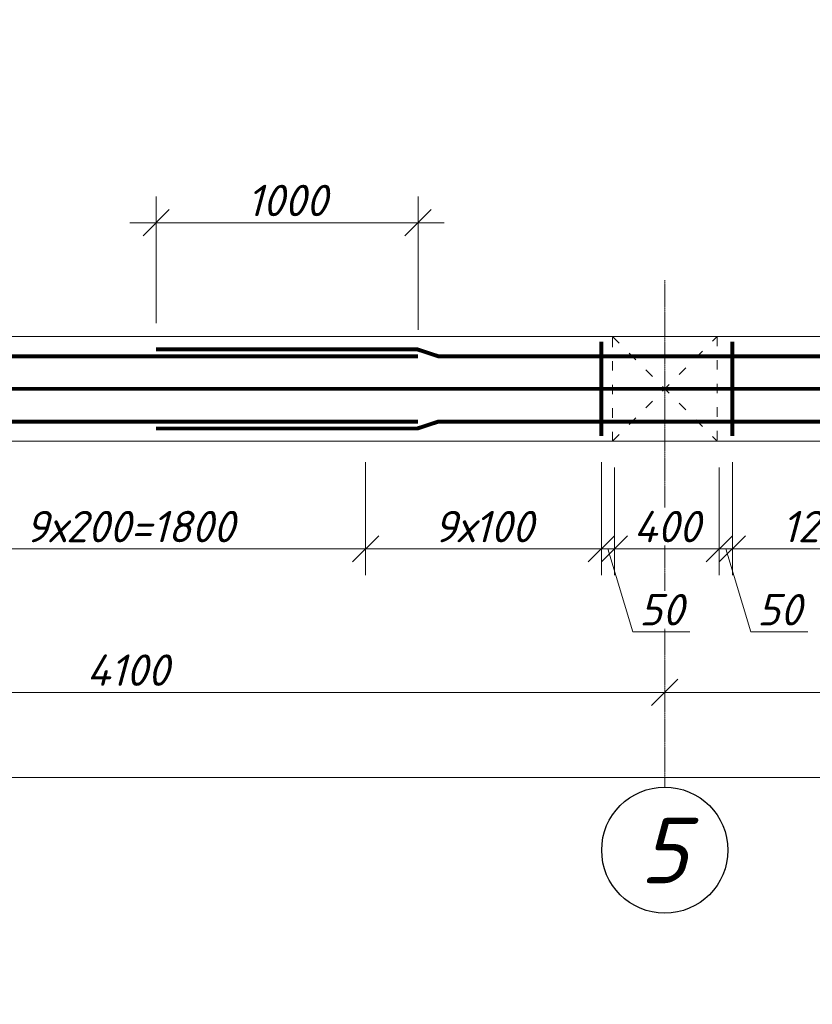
# Model space of a CAD drawing. Header units: millimetres. Extents: x 363306 to 7757304, y 1022887 to 1207196.
# Tile 501 of 656: x 1878878 to 1884930, y 1065381 to 1072901. Entities that reach past the tile are written whole.
import ezdxf

# ---------------------------------------------------------------- set-up
doc = ezdxf.new("R2010")
doc.units = ezdxf.units.MM
doc.linetypes.add('ACAD_ISO03W100', pattern=[30, 12, -18])
doc.linetypes.add('ACAD_ISO04W100', pattern=[30, 24, -3, 0, -3])
doc.layers.add('0 @ 100', color=7, linetype='Continuous')
doc.layers.add('ОС', color=1, linetype='Continuous')
doc.layers.add('ACO-текст', color=7, linetype='Continuous', lineweight=20)
doc.layers.add('PLAN', color=250, linetype='Continuous', lineweight=25)
doc.styles.add('iso', font='isocpeur.TTF')
doc.styles.add('PDF ISOCPEUR Italic', font='isocpeui.ttf')
doc.styles.get("Standard").update_dxf_attribs({"font": 'isocpeui.ttf'})
doc.styles.add('ГОСТ 2.304', font='isocpeui.ttf')
doc.dimstyles.new('Санжар', dxfattribs={"dimtxt": 240, "dimasz": 200, "dimexe": 200, "dimexo": 200, "dimgap": 50, "dimtad": 1, "dimdec": 0, "dimtxsty": 'Standard', "dimblk": 'OBLIQUE', "dimcen": 2.5, "dimdle": 200, "dimclrd": 152, "dimclre": 152, "dimclrt": 152, "dimadec": 0, "dimazin": 0, "dimtfac": 1, "dimtdec": 0, "dimtmove": 0, "dimatfit": 3, "dimldrblk": 'OBLIQUE', "dimfxl": 0, "dimlwd": 0, "dimlwe": 0, "dimarcsym": 0})

# ---------------------------------------------------------------- blocks, each defined once
blk = doc.blocks.new('_Oblique')
at = {"color": 0, "linetype": 'ByBlock', "lineweight": -2}
blk.add_line((-0.5, -0.5), (0.5, 0.5), dxfattribs=at)
blk = doc.blocks.new('*D1778')
at = {"lineweight": 0, "transparency": 16777216}
blk.add_line((1875403.6, 1067763.4), (1884003.6, 1067763.4), dxfattribs=at)
at = {"layer": 'Defpoints', "color": 0, "lineweight": 30, "transparency": 16777216}
for p in [(1875603.6, 1067763.4), (1883803.6, 1067763.4), (1883803.6, 1067763.4)]:
    blk.add_point(p, dxfattribs=at)
at = {"lineweight": 0, "transparency": 16777216, "xscale": 200, "yscale": 200, "zscale": 200, "rotation": 180}
blk.add_blockref('_Oblique', (1875603.6, 1067763.4), dxfattribs=at)
at = {"lineweight": 0, "transparency": 16777216, "xscale": 200, "yscale": 200, "zscale": 200}
blk.add_blockref('_Oblique', (1883803.6, 1067763.4), dxfattribs=at)
at = {"lineweight": 0, "transparency": 16777216, "insert": (1879703.6, 1067933.4), "char_height": 240, "attachment_point": 5, "bg_fill": 3, "box_fill_scale": 1.1, "bg_fill_color": 256, "bg_fill_true_color": 13158600, "bg_fill_transparency": 0}
blk.add_mtext('4100', dxfattribs=at)
blk = doc.blocks.new('*D1779')
at = {"lineweight": 0, "transparency": 16777216}
for p, q in [((1894403.6, 1067885.3), (1894403.6, 1067963.4)), ((1883603.6, 1067763.4), (1894603.6, 1067763.4)), ((1883803.6, 1067563.4), (1883803.6, 1067563.4))]:
    blk.add_line(p, q, dxfattribs=at)
at = {"layer": 'Defpoints', "color": 0, "lineweight": 30, "transparency": 16777216}
for p in [(1883803.6, 1067763.4), (1894403.6, 1067763.4), (1894403.6, 1067685.3)]:
    blk.add_point(p, dxfattribs=at)
at = {"lineweight": 0, "transparency": 16777216, "xscale": 200, "yscale": 200, "zscale": 200, "rotation": 180}
blk.add_blockref('_Oblique', (1883803.6, 1067763.4), dxfattribs=at)
at = {"lineweight": 0, "transparency": 16777216, "xscale": 200, "yscale": 200, "zscale": 200}
blk.add_blockref('_Oblique', (1894403.6, 1067763.4), dxfattribs=at)
at = {"lineweight": 0, "transparency": 16777216, "insert": (1889103.6, 1067933.4), "char_height": 240, "attachment_point": 5, "bg_fill": 3, "box_fill_scale": 1.1, "bg_fill_color": 256, "bg_fill_true_color": 13158600, "bg_fill_transparency": 0}
blk.add_mtext('5300', dxfattribs=at)
blk = doc.blocks.new('*D1781')
at = {"lineweight": 0, "transparency": 16777216}
for p, q in [((1850003.6, 1067298.6), (1850003.6, 1066914.5)), ((1902603.6, 1067298.6), (1902603.6, 1066914.5)), ((1849803.6, 1067114.5), (1902803.6, 1067114.5))]:
    blk.add_line(p, q, dxfattribs=at)
at = {"layer": 'Defpoints', "color": 0, "lineweight": 30, "transparency": 16777216}
for p in [(1850003.6, 1067498.6), (1902603.6, 1067498.6), (1902603.6, 1067114.5)]:
    blk.add_point(p, dxfattribs=at)
at = {"lineweight": 0, "transparency": 16777216, "xscale": 200, "yscale": 200, "zscale": 200, "rotation": 180}
blk.add_blockref('_Oblique', (1850003.6, 1067114.5), dxfattribs=at)
at = {"lineweight": 0, "transparency": 16777216, "xscale": 200, "yscale": 200, "zscale": 200}
blk.add_blockref('_Oblique', (1902603.6, 1067114.5), dxfattribs=at)
at = {"lineweight": 0, "transparency": 16777216, "insert": (1876303.6, 1067284.5), "char_height": 240, "attachment_point": 5, "bg_fill": 3, "box_fill_scale": 1.1, "bg_fill_color": 256, "bg_fill_true_color": 13158600, "bg_fill_transparency": 0}
blk.add_mtext('26300', dxfattribs=at)
blk = doc.blocks.new('hdrtgr')
at = {"color": 244, "linetype": 'ACAD_ISO03W100', "lineweight": 0, "ltscale": 6, "true_color": 0x991b1e}
for p, q in [((1545492.3, 1757663.1), (1546292.3, 1758463.1)), ((1545492.3, 1758463.1), (1546292.3, 1757663.1))]:
    blk.add_line(p, q, dxfattribs=at)
blk.add_lwpolyline([(1545492.3, 1758463.1), (1546292.3, 1758463.1), (1546292.3, 1757663.1), (1545492.3, 1757663.1)], close=True, dxfattribs=at)
blk = doc.blocks.new('*D1722')
at = {"lineweight": 0, "transparency": 16777216}
for p, q in [((1879919.9, 1070583.7), (1879919.9, 1071550.2)), ((1881919.9, 1070531.7), (1881919.9, 1071550.2)), ((1879719.9, 1071350.2), (1882119.9, 1071350.2))]:
    blk.add_line(p, q, dxfattribs=at)
at = {"layer": 'Defpoints', "color": 0, "lineweight": 30, "transparency": 16777216}
for p in [(1881919.9, 1071350.2), (1879919.9, 1070383.7), (1881919.9, 1070331.7)]:
    blk.add_point(p, dxfattribs=at)
at = {"lineweight": 0, "transparency": 16777216, "xscale": 200, "yscale": 200, "zscale": 200, "rotation": 180}
blk.add_blockref('_Oblique', (1879919.9, 1071350.2), dxfattribs=at)
at = {"lineweight": 0, "transparency": 16777216, "xscale": 200, "yscale": 200, "zscale": 200}
blk.add_blockref('_Oblique', (1881919.9, 1071350.2), dxfattribs=at)
at = {"lineweight": 0, "transparency": 16777216, "insert": (1880919.9, 1071520.2), "char_height": 240, "attachment_point": 5, "bg_fill": 3, "box_fill_scale": 1.1, "bg_fill_color": 256, "bg_fill_true_color": 13158600, "bg_fill_transparency": 0}
blk.add_mtext('1000', dxfattribs=at)
blk = doc.blocks.new('*D1762')
at = {"lineweight": 0, "transparency": 16777216}
for p, q in [((1883319.9, 1069520.9), (1883319.9, 1068659.9)), ((1883419.9, 1069480.9), (1883419.9, 1068659.9)), ((1883119.9, 1068859.9), (1883619.9, 1068859.9)), ((1883369.9, 1068859.9), (1883560.4, 1068224.9)), ((1883560.4, 1068224.9), (1883996.3, 1068224.9))]:
    blk.add_line(p, q, dxfattribs=at)
at = {"layer": 'Defpoints', "color": 0, "lineweight": 30, "transparency": 16777216}
for p in [(1883319.9, 1069720.9), (1883419.9, 1069680.9), (1883419.9, 1068859.9)]:
    blk.add_point(p, dxfattribs=at)
at = {"lineweight": 0, "transparency": 16777216, "xscale": 200, "yscale": 200, "zscale": 200, "rotation": 180}
blk.add_blockref('_Oblique', (1883319.9, 1068859.9), dxfattribs=at)
at = {"lineweight": 0, "transparency": 16777216, "xscale": 200, "yscale": 200, "zscale": 200}
blk.add_blockref('_Oblique', (1883419.9, 1068859.9), dxfattribs=at)
at = {"lineweight": 0, "transparency": 16777216, "insert": (1883778.3, 1068394.9), "char_height": 240, "attachment_point": 5, "bg_fill": 3, "box_fill_scale": 1.1, "bg_fill_color": 256, "bg_fill_true_color": 13158600, "bg_fill_transparency": 0}
blk.add_mtext('50', dxfattribs=at)
blk = doc.blocks.new('*D1714')
at = {"lineweight": 0, "transparency": 16777216}
for p, q in [((1883419.9, 1069480.9), (1883419.9, 1068659.9)), ((1884219.9, 1069480.9), (1884219.9, 1068659.9)), ((1883219.9, 1068859.9), (1884419.9, 1068859.9))]:
    blk.add_line(p, q, dxfattribs=at)
at = {"layer": 'Defpoints', "color": 0, "lineweight": 30, "transparency": 16777216}
for p in [(1883419.9, 1069680.9), (1884219.9, 1069680.9), (1884219.9, 1068859.9)]:
    blk.add_point(p, dxfattribs=at)
at = {"lineweight": 0, "transparency": 16777216, "xscale": 200, "yscale": 200, "zscale": 200, "rotation": 180}
blk.add_blockref('_Oblique', (1883419.9, 1068859.9), dxfattribs=at)
at = {"lineweight": 0, "transparency": 16777216, "xscale": 200, "yscale": 200, "zscale": 200}
blk.add_blockref('_Oblique', (1884219.9, 1068859.9), dxfattribs=at)
at = {"lineweight": 0, "transparency": 16777216, "insert": (1883819.9, 1069029.9), "char_height": 240, "attachment_point": 5, "bg_fill": 3, "box_fill_scale": 1.1, "bg_fill_color": 256, "bg_fill_true_color": 13158600, "bg_fill_transparency": 0}
blk.add_mtext('400', dxfattribs=at)
blk = doc.blocks.new('*D1763')
at = {"lineweight": 0, "transparency": 16777216}
for p, q in [((1884219.9, 1069480.9), (1884219.9, 1068659.9)), ((1884319.9, 1069520.9), (1884319.9, 1068659.9)), ((1884019.9, 1068859.9), (1884519.9, 1068859.9)), ((1884269.9, 1068859.9), (1884460.4, 1068224.9)), ((1884460.4, 1068224.9), (1884896.3, 1068224.9))]:
    blk.add_line(p, q, dxfattribs=at)
at = {"layer": 'Defpoints', "color": 0, "lineweight": 30, "transparency": 16777216}
for p in [(1884319.9, 1069720.9), (1884219.9, 1069680.9), (1884319.9, 1068859.9)]:
    blk.add_point(p, dxfattribs=at)
at = {"lineweight": 0, "transparency": 16777216, "xscale": 200, "yscale": 200, "zscale": 200, "rotation": 180}
blk.add_blockref('_Oblique', (1884219.9, 1068859.9), dxfattribs=at)
at = {"lineweight": 0, "transparency": 16777216, "xscale": 200, "yscale": 200, "zscale": 200}
blk.add_blockref('_Oblique', (1884319.9, 1068859.9), dxfattribs=at)
at = {"lineweight": 0, "transparency": 16777216, "insert": (1884678.3, 1068394.9), "char_height": 240, "attachment_point": 5, "bg_fill": 3, "box_fill_scale": 1.1, "bg_fill_color": 256, "bg_fill_true_color": 13158600, "bg_fill_transparency": 0}
blk.add_mtext('50', dxfattribs=at)
blk = doc.blocks.new('*D1769')
at = {"lineweight": 0, "transparency": 16777216}
for p, q in [((1877919.9, 1069520.9), (1877919.9, 1068659.9)), ((1881519.9, 1069520.9), (1881519.9, 1068659.9)), ((1877719.9, 1068859.9), (1881719.9, 1068859.9))]:
    blk.add_line(p, q, dxfattribs=at)
at = {"layer": 'Defpoints', "color": 0, "lineweight": 30, "transparency": 16777216}
for p in [(1877919.9, 1069720.9), (1881519.9, 1069720.9), (1881519.9, 1068859.9)]:
    blk.add_point(p, dxfattribs=at)
at = {"lineweight": 0, "transparency": 16777216, "xscale": 200, "yscale": 200, "zscale": 200, "rotation": 180}
blk.add_blockref('_Oblique', (1877919.9, 1068859.9), dxfattribs=at)
at = {"lineweight": 0, "transparency": 16777216, "xscale": 200, "yscale": 200, "zscale": 200}
blk.add_blockref('_Oblique', (1881519.9, 1068859.9), dxfattribs=at)
at = {"lineweight": 0, "transparency": 16777216, "insert": (1879719.9, 1069029.9), "char_height": 240, "attachment_point": 5, "bg_fill": 3, "box_fill_scale": 1.1, "bg_fill_color": 256, "bg_fill_true_color": 13158600, "bg_fill_transparency": 0}
blk.add_mtext('9х200=1800', dxfattribs=at)
blk = doc.blocks.new('*D1770')
at = {"lineweight": 0, "transparency": 16777216}
for p, q in [((1881519.9, 1069520.9), (1881519.9, 1068659.9)), ((1883319.9, 1069520.9), (1883319.9, 1068659.9)), ((1881319.9, 1068859.9), (1883519.9, 1068859.9))]:
    blk.add_line(p, q, dxfattribs=at)
at = {"layer": 'Defpoints', "color": 0, "lineweight": 30, "transparency": 16777216}
for p in [(1881519.9, 1069720.9), (1883319.9, 1069720.9), (1883319.9, 1068859.9)]:
    blk.add_point(p, dxfattribs=at)
at = {"lineweight": 0, "transparency": 16777216, "xscale": 200, "yscale": 200, "zscale": 200, "rotation": 180}
blk.add_blockref('_Oblique', (1881519.9, 1068859.9), dxfattribs=at)
at = {"lineweight": 0, "transparency": 16777216, "xscale": 200, "yscale": 200, "zscale": 200}
blk.add_blockref('_Oblique', (1883319.9, 1068859.9), dxfattribs=at)
at = {"lineweight": 0, "transparency": 16777216, "insert": (1882419.9, 1069029.9), "char_height": 240, "attachment_point": 5, "bg_fill": 3, "box_fill_scale": 1.1, "bg_fill_color": 256, "bg_fill_true_color": 13158600, "bg_fill_transparency": 0}
blk.add_mtext('9х100', dxfattribs=at)
blk = doc.blocks.new('*D1719')
at = {"lineweight": 0, "transparency": 16777216}
for p, q in [((1884319.9, 1069520.9), (1884319.9, 1068659.9)), ((1886719.9, 1069520.9), (1886719.9, 1068659.9)), ((1884119.9, 1068859.9), (1886919.9, 1068859.9))]:
    blk.add_line(p, q, dxfattribs=at)
at = {"layer": 'Defpoints', "color": 0, "lineweight": 30, "transparency": 16777216}
for p in [(1884319.9, 1069720.9), (1886719.9, 1069720.9), (1886719.9, 1068859.9)]:
    blk.add_point(p, dxfattribs=at)
at = {"lineweight": 0, "transparency": 16777216, "xscale": 200, "yscale": 200, "zscale": 200, "rotation": 180}
blk.add_blockref('_Oblique', (1884319.9, 1068859.9), dxfattribs=at)
at = {"lineweight": 0, "transparency": 16777216, "xscale": 200, "yscale": 200, "zscale": 200}
blk.add_blockref('_Oblique', (1886719.9, 1068859.9), dxfattribs=at)
at = {"lineweight": 0, "transparency": 16777216, "insert": (1885519.9, 1069029.9), "char_height": 240, "attachment_point": 5, "bg_fill": 3, "box_fill_scale": 1.1, "bg_fill_color": 256, "bg_fill_true_color": 13158600, "bg_fill_transparency": 0}
blk.add_mtext('12х100=1200', dxfattribs=at)

msp = doc.modelspace()

# ---------------------------------------------------------------- linework, layer by layer
at = {"color": 18, "lineweight": 0, "true_color": 0x000000}
msp.add_lwpolyline([(1849603.635, 1070480.912), (1903003.635, 1070480.912), (1903003.635, 1069680.912), (1849603.635, 1069680.912)], close=True, dxfattribs=at)
at = {"color": 164, "ltscale": 50, "const_width": 30}
for points in [[(1881919.937, 1070330.499), (1861074.596, 1070330.499), (1860914.596, 1070382.912), (1858919.937, 1070382.912)], [(1902903.635, 1070330.499), (1882074.596, 1070330.499), (1881914.596, 1070382.912), (1879919.937, 1070382.912)], [(1881919.937, 1069831.326), (1861074.596, 1069831.326), (1860914.596, 1069778.912), (1858919.937, 1069778.912)], [(1902903.635, 1069831.326), (1882074.596, 1069831.326), (1881914.596, 1069778.912), (1879919.937, 1069778.912)]]:
    msp.add_lwpolyline(points, dxfattribs=at)
at = {"color": 1, "ltscale": 50, "const_width": 30}
for points in [[(1883319.937, 1070440.912), (1883319.937, 1069720.912)], [(1884319.937, 1070440.912), (1884319.937, 1069720.912)]]:
    msp.add_lwpolyline(points, dxfattribs=at)
at = {"color": 32, "ltscale": 50, "const_width": 30}
msp.add_lwpolyline([(1870687.332, 1070081.74), (1891532.674, 1070081.74), (1891692.674, 1070029.326), (1893687.332, 1070029.326)], dxfattribs=at)
msp.add_circle((1883803.635, 1066558.474), 481.636)
at = {"layer": 'ОС', "color": 251, "linetype": 'ACAD_ISO04W100', "lineweight": 13, "ltscale": 0.5, "true_color": 0x636466}
msp.add_line((1883803.635, 1070912.534), (1883803.635, 1067040.11), dxfattribs=at)

# ---------------------------------------------------------------- block references
at = {"color": 18, "lineweight": 0, "true_color": 0x000000}
msp.add_blockref('hdrtgr', (337911.338, -687982.213), dxfattribs=at)

# ---------------------------------------------------------------- texts
at = {"color": 0, "lineweight": -2, "ltscale": 5, "insert": (1348958.4, 1070865.149), "char_height": 300, "width": 17773.54363, "attachment_point": 1, "style": 'iso'}
msp.add_mtext('\\pi7162.827;{\\fISOCPEUR|b0|i1|c204|p34;Примечание:\\P\\pi0;1. \\C256;Данный лист читать совместно с листами\\C0; КP- \\P2. Горизонтальные сетки СГ-1, СГ-2, СГ-3  устраиваются по длине в стенах и в перегородках, через каждый 600 мм расстояние по высоте.\\P\\C256;3. Стены  выполнить из газоблока изготавливается автоклавным методом D600/\\PКладку выполнить с применением однорядной перевязки\\P5.Контроль качества материалов и работ выполнять согласно указаниям \\PКМК 2.01.03-19, КМК 3.03.01-98 и ППР.\\P6. Все внутренние дверные отверстие монтажировать на отм. +2,100.\\P7. Прочность клеевого состава или раствора должна обеспечить величину нормального сцепления не менее 1,2 кгс/см².}', dxfattribs=at)
at = {"color": 18, "lineweight": 0, "true_color": 0x000000, "char_height": 500, "width": 3831.09957, "attachment_point": 1}
for s, insert in [('\\pi1090.54978;a - a', (1377368.048, 1070455.62)), ('\\pi1064.9816;2 - 2', (1476781.134, 1068764.531)), ('\\pi1064.9816;2 - 2', (1566781.134, 1068764.531)), ('\\pi1064.9816;2 - 2', (1434311.407, 1067486.642)), ('\\pi1064.9816;2 - 2', (1524311.407, 1067486.642))]:
    msp.add_mtext(s, dxfattribs=dict(at, insert=insert))
at = {"lineweight": 9, "char_height": 400, "attachment_point": 1, "style": 'iso'}
for insert, width in [((1428532.505, 1069217.147), 5098.88054), ((1518532.505, 1069217.147), 6013.58539)]:
    msp.add_mtext('\\pi1171.712;Крепежный \\P\\pi762.472;элемент КЭ-1', dxfattribs=dict(at, insert=insert, width=width))
at = {"layer": '0 @ 100', "color": 7, "insert": (761996.908, 1075986.433), "char_height": 318.940213, "width": 19697.5359, "attachment_point": 4, "style": 'ГОСТ 2.304'}
msp.add_mtext('\\pi5457.36288;{\\fISOCPEUR|b1|i1|c204|p34;Характеристика участка строительства:\\P\\pi0;\\P}Расчетная зимняя температура воздух 15 °С.\\PСкоростной напор ветра   - 38кг/м2.\\PВес снегового покрова    - 50кг/м2.\\PКлассификация зданий по функциональной пожарной опасности - Ф 4.1 \\PКоэффициент надежности по назначению - 0.95\\P\\P^IПроектом разработано подъёмник для мало мобильных граждан населения грузоподъемностью 250 кг. скоростью 0,25 см/с. Двери шахт подъёмника противопожарные с пределом огнестойкости El 30. Подъёмники оборудованы кабинами габаритами 1500х1500 мм, ширина дверей кабины обеспечивает проезд инвалидной коляски. Для экстренных случаев подъёмник оснащен дополнительным аккумулятором и механическим спуском для безопасного спуска пассажира в нулевую отметку. Так же в дверях подъёмника установлены замки датчики которые открываются с ключевыми картами, чтобы открыть двери подъёмника.\\P^IС внешней и внутренней стороны наружных стен предусмотрено обшивка из аквапанелей толщиной 12,5мм с утеплением из минераловатной ваты на кварцевой основе, А =0,040 Вт/мС, толщиной 100мм. (по теплотехническому расчету). Наружная отделка из органическое стекло.\\P^IПодрядчик обязан предоставить заказчику сертификаты соответствия и пожарной безопасности на фасадную систему и все применяемые в данной системе материалы и изделия.\\PКонструкции, изделия и материалы применены по действующим стандартам, ТУ, сертификатам. На путях эвакуации используются отделочные материалы, соответствующие требованиям п. 5.25 ШНК 2.01.02-04.\\PОтделка стен с внутренней стороны окраска водоэмульсионными красками светлых тонов. Во внутренней и наружной отделке использованы современные отделочные материалы используемые на территории Республики Узбекистан.\\P^IКрыша - скатная из металлических профилированных листов с полимерными покрытиями с обеих сторон толщ.0,55мм по металлическим конструкциям.\\P^IПо периметру наружных стен устраивается бетонная отмостка. Бетон кл.В 7,5 шириной 1000 мм, толщиной 50 мм по гравийному основанию толщиной 100 мм -150 мм.\\P^IВсе строительно-монтажные работы вести согласно указаний соответствующих строительных норм и проекта производства работ (П.П.Р.) на основании ШНК 3.01.01 - 03 и КМК 3.01.02 - 00.', dxfattribs=at)
at = {"layer": 'ACO-текст', "insert": (1801865.257, 1065997.497), "char_height": 250, "width": 11316.8653, "attachment_point": 1, "style": 'PDF ISOCPEUR Italic'}
msp.add_mtext('\\pi-600,l900,t900;{\\H1.1429x;\\C0;Примечание:}\\P1.^IДанный лист читать совместно с листами КP-\\P2.^IСоединения пересечений стержней арматуры выполнять вязаными стальной  отожженной проволокой d=0.8-1.0мм.\\P3.^IСтыки арматуры должны иметь длину перепуска  L=1000мм для d=20А400, L=1100мм для d=22А400. \\P4.^IСтыки стержней внахлестку должны располагаться вразбежку. При этом площадь сечения рабочих стержней, стыкуемых в одном месте, должна быть не более 50% общей плошади сечения арматуры. \\P5.^IУказания по выполнению арматурных, опалубочных, бетонных работ, допуски при установке арматуры и опалубки, устройству рабочих швов, уходу за бетоном см. КМК 3.03.01-98.', dxfattribs=at)
at = {"layer": 'PLAN', "lineweight": 30, "insert": (1883977.592, 1066806.25), "char_height": 500, "width": 677.31482, "attachment_point": 3}
msp.add_mtext('5', dxfattribs=at)

# ---------------------------------------------------------------- next in the draw order: dimensions: what is measured, and where the dimension line sits
at = {"color": 18, "lineweight": 0, "true_color": 0x000000}
for base, p1, p2, override, picture, middle in [((1881919.937, 1071350.205), (1879919.937, 1070383.74), (1881919.937, 1070331.74), {"dimlfac": 0.5, "dimclrd": 256, "dimclre": 256, "dimclrt": 256, "dimtmove": 1, "dimfxl": 2, "dimtfill": 1, "dimarcsym": 2}, '*D1722', (1880919.937, 1071520.205)), ((1883419.937, 1068859.905), (1883319.937, 1069720.912), (1883419.937, 1069680.912), {"dimlfac": 0.5, "dimclrd": 256, "dimclre": 256, "dimclrt": 256, "dimtmove": 1, "dimfxl": 0.18, "dimtfill": 1, "dimarcsym": 2}, '*D1762', (1883610.437, 1068394.905)), ((1883803.635, 1067763.418), (1875603.635, 1067763.418), (1883803.635, 1067763.418), {"dimlfac": 0.5, "dimclrd": 256, "dimclre": 256, "dimclrt": 256, "dimtmove": 1, "dimfxl": 2, "dimtfill": 1, "dimarcsym": 2}, '*D1778', (1879703.635, 1067933.418)), ((1902603.635, 1067114.514), (1850003.635, 1067498.644), (1902603.635, 1067498.644), {"dimlfac": 0.5, "dimclrd": 256, "dimclre": 256, "dimclrt": 256, "dimtmove": 1, "dimfxl": 2, "dimtfill": 1, "dimarcsym": 2}, '*D1781', (1876303.635, 1067284.514))]:
    dim = msp.add_linear_dim(base=base, p1=p1, p2=p2, dimstyle='Санжар', override=override, dxfattribs=at)
    dim.commit()
    dim.dimension.update_dxf_attribs({"geometry": picture, "text_midpoint": middle})
dim = msp.add_linear_dim(base=(1881519.937, 1068859.905), p1=(1877919.937, 1069720.912), p2=(1881519.937, 1069720.912), text='9х200=1800', dimstyle='Санжар', override={"dimlfac": 0.5, "dimclrd": 256, "dimclre": 256, "dimclrt": 256, "dimtmove": 1, "dimfxl": 0.18, "dimtfill": 1, "dimarcsym": 2}, dxfattribs=at)
dim.commit()
dim.dimension.update_dxf_attribs({"geometry": '*D1769', "text_midpoint": (1879719.937, 1069029.905)})

# ---------------------------------------------------------------- next in the draw order: dimensions: what is measured, and where the dimension line sits
for base, p1, p2, override, picture, middle in [((1884219.937, 1068859.905), (1883419.937, 1069680.912), (1884219.937, 1069680.912), {"dimlfac": 0.5, "dimclrd": 256, "dimclre": 256, "dimclrt": 256, "dimtmove": 1, "dimfxl": 0.18, "dimtfill": 1, "dimarcsym": 2}, '*D1714', (1883819.937, 1069029.905)), ((1894403.635, 1067763.418), (1883803.635, 1067763.418), (1894403.635, 1067685.335), {"dimlfac": 0.5, "dimclrd": 256, "dimclre": 256, "dimclrt": 256, "dimtmove": 1, "dimfxl": 2, "dimtfill": 1, "dimarcsym": 2}, '*D1779', (1889103.635, 1067933.418))]:
    dim = msp.add_linear_dim(base=base, p1=p1, p2=p2, dimstyle='Санжар', override=override, dxfattribs=at)
    dim.commit()
    dim.dimension.update_dxf_attribs({"geometry": picture, "text_midpoint": middle})

# ---------------------------------------------------------------- next in the draw order: dimensions: what is measured, and where the dimension line sits
dim = msp.add_linear_dim(base=(1883319.937, 1068859.905), p1=(1881519.937, 1069720.912), p2=(1883319.937, 1069720.912), text='9х100', dimstyle='Санжар', override={"dimlfac": 0.5, "dimclrd": 256, "dimclre": 256, "dimclrt": 256, "dimtmove": 1, "dimfxl": 0.18, "dimtfill": 1, "dimarcsym": 2}, dxfattribs=at)
dim.commit()
dim.dimension.update_dxf_attribs({"geometry": '*D1770', "text_midpoint": (1882419.937, 1069029.905)})
dim = msp.add_linear_dim(base=(1884319.937, 1068859.905), p1=(1884219.937, 1069680.912), p2=(1884319.937, 1069720.912), dimstyle='Санжар', override={"dimlfac": 0.5, "dimclrd": 256, "dimclre": 256, "dimclrt": 256, "dimtmove": 1, "dimfxl": 0.18, "dimtfill": 1, "dimarcsym": 2}, dxfattribs=at)
dim.commit()
dim.dimension.update_dxf_attribs({"geometry": '*D1763', "text_midpoint": (1884510.437, 1068394.905)})

# ---------------------------------------------------------------- next in the draw order: dimensions: what is measured, and where the dimension line sits
dim = msp.add_linear_dim(base=(1886719.937, 1068859.905), p1=(1884319.937, 1069720.912), p2=(1886719.937, 1069720.912), text='12х100=1200', dimstyle='Санжар', override={"dimlfac": 0.5, "dimclrd": 256, "dimclre": 256, "dimclrt": 256, "dimtmove": 1, "dimfxl": 0.18, "dimtfill": 1, "dimarcsym": 2}, dxfattribs=at)
dim.commit()
dim.dimension.update_dxf_attribs({"geometry": '*D1719', "text_midpoint": (1885519.937, 1069029.905)})

doc.saveas('drawing.dxf')
